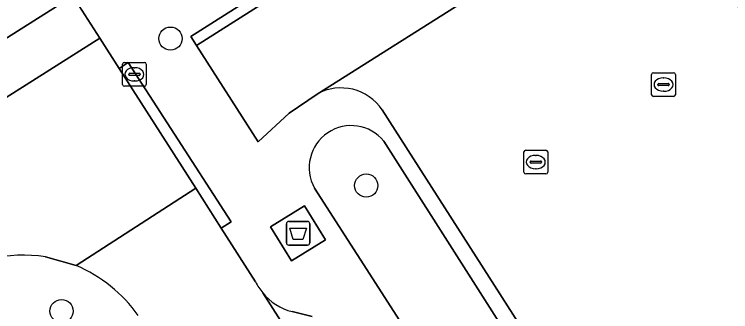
# Model space of a CAD drawing. Extents: x 160663 to 161506, y 382245 to 383291.
# Drawn here: x 160785.26 to 160815.49, y 383179.04 to 383191.57 of the extents above; entities that cross this region are included whole.
import ezdxf

# ---------------------------------------------------------------- set-up
doc = ezdxf.new("R2010")
doc.units = 0
for name, color, linetype in [('IMGEO_Afval_apart_plaats', 7, 'Continuous'), ('IMGEO_Boom', 7, 'Continuous'), ('IMGEO_Erf', 7, 'Continuous'), ('IMGEO_Groenvoorziening', 7, 'Continuous'), ('IMGEO_Haag', 7, 'Continuous'), ('IMGEO_Kolk', 7, 'Continuous'), ('IMGEO_Parkeervlak_gesloten', 7, 'Continuous'), ('IMGEO_Parkeervlak_open', 7, 'Continuous'), ('IMGEO_Rijbaan_lokaal_gesloten', 7, 'Continuous'), ('IMGEO_Rijbaan_lokaal_open', 7, 'Continuous'), ('IMGEO_Rioolput', 7, 'Continuous'), ('IMGEO_Voetpad_gesloten', 7, 'Continuous'), ('IMGEO_Voetpad_open', 7, 'Continuous')]:
    doc.layers.add(name, color=color, linetype=linetype)

msp = doc.modelspace()

# ---------------------------------------------------------------- linework, layer by layer
at = {"layer": 'IMGEO_Afval_apart_plaats'}
for p, q in [((160796.738, 383181.944), (160796.738, 383182.744)), ((160796.738, 383182.744), (160796.738, 383181.944)), ((160796.838, 383182.844), (160797.628, 383182.844)), ((160797.628, 383182.844), (160796.838, 383182.844)), ((160797.728, 383182.744), (160797.728, 383181.944)), ((160797.728, 383181.944), (160797.728, 383182.744)), ((160797.628, 383181.844), (160796.838, 383181.844)), ((160796.838, 383181.844), (160797.628, 383181.844))]:
    msp.add_line(p, q, dxfattribs=at)
msp.add_lwpolyline([(160796.881, 383182.558), (160797.585, 383182.558), (160797.436, 383182.088), (160797.03, 383182.088), (160796.881, 383182.558)], dxfattribs=at)
for centre, start, end in [((160796.838, 383182.744), 90, 180), ((160796.838, 383182.744), 90, 180), ((160797.628, 383182.744), 0, 90), ((160797.628, 383182.744), 360, 90), ((160796.838, 383181.944), 180, 270), ((160796.838, 383181.944), 180, 270), ((160797.628, 383181.944), 270, 0), ((160797.628, 383181.944), 270, 0)]:
    msp.add_arc(centre, 0.1, start, end, dxfattribs=at)
at = {"layer": 'IMGEO_Boom'}
for centre in [(160791.85, 383190.55), (160800.11, 383184.356), (160787.252, 383179.062)]:
    msp.add_circle(centre, 0.489, dxfattribs=at)
at = {"layer": 'IMGEO_Erf'}
msp.add_lwpolyline([(160772.211, 383182.539), (160787.728, 383192.359), (160790.588, 383194.169), (160790.653, 383194.068), (160791.019, 383194.303), (160790.91, 383194.473), (160793.433, 383196.036), (160793.515, 383195.909), (160793.875, 383196.14), (160793.972, 383196.198), (160790.812, 383201.181)], dxfattribs=at)
at = {"layer": 'IMGEO_Groenvoorziening'}
for points in [[(160811.57, 383169.401), (160800.857, 383186.225)], [(160797.925, 383184.25), (160808.598, 383167.667)]]:
    msp.add_lwpolyline(points, dxfattribs=at)
msp.add_arc((160799.477, 383185.109), 1.774, 38.9572, 208.9713, dxfattribs=at)
at = {"layer": 'IMGEO_Haag'}
for points in [[(160811.57, 383169.401), (160800.857, 383186.225)], [(160797.925, 383184.25), (160808.598, 383167.667)]]:
    msp.add_lwpolyline(points, dxfattribs=at)
msp.add_arc((160799.477, 383185.109), 1.774, 38.9572, 208.9713, dxfattribs=at)
at = {"layer": 'IMGEO_Kolk'}
for p, q in [((160812.228, 383189.111), (160813.08, 383189.111)), ((160812.153, 383188.185), (160812.153, 383189.037)), ((160812.641, 383188.891), (160812.666, 383188.891)), ((160813.154, 383189.037), (160813.154, 383188.185)), ((160812.412, 383188.605), (160812.412, 383188.617)), ((160812.85, 383188.568), (160812.452, 383188.568)), ((160812.455, 383188.654), (160812.853, 383188.654)), ((160812.896, 383188.617), (160812.896, 383188.605)), ((160812.664, 383188.331), (160812.639, 383188.331)), ((160813.08, 383188.111), (160812.228, 383188.111)), ((160806.765, 383184.92), (160806.765, 383185.772)), ((160806.84, 383185.846), (160807.692, 383185.846)), ((160807.766, 383185.772), (160807.766, 383184.92)), ((160807.253, 383185.626), (160807.278, 383185.626)), ((160807.024, 383185.34), (160807.024, 383185.352)), ((160807.462, 383185.303), (160807.064, 383185.303)), ((160807.067, 383185.389), (160807.465, 383185.389)), ((160807.508, 383185.352), (160807.508, 383185.34)), ((160807.692, 383184.846), (160806.84, 383184.846)), ((160807.276, 383185.066), (160807.251, 383185.066))]:
    msp.add_line(p, q, dxfattribs=at)
for points in [[(160812.228, 383189.111), (160813.08, 383189.111)], [(160812.153, 383188.185), (160812.153, 383189.037)], [(160813.154, 383189.037), (160813.154, 383188.185)], [(160813.08, 383188.111), (160812.228, 383188.111)], [(160806.765, 383184.92), (160806.765, 383185.772)], [(160806.84, 383185.846), (160807.692, 383185.846)], [(160807.766, 383185.772), (160807.766, 383184.92)], [(160807.692, 383184.846), (160806.84, 383184.846)]]:
    msp.add_lwpolyline(points, dxfattribs=at)
for centre, radius, start, end in [((160812.23, 383189.035), 0.0765, 91.552, 178.448), ((160812.23, 383189.035), 0.0765, 91.552, 178.448), ((160813.078, 383189.035), 0.0765, 1.552, 88.448), ((160813.078, 383189.035), 0.0765, 1.552, 88.448), ((160812.452, 383188.614), 0.0403, 85.8775, 175.7526), ((160812.449, 383188.604), 0.0366, 178.938, 274.7102), ((160812.853, 383188.611), 0.043, 264.8664, 352.4533), ((160812.857, 383188.616), 0.0386, 1.7309, 96.639), ((160812.23, 383188.187), 0.0765, 181.552, 268.448), ((160812.23, 383188.187), 0.0765, 181.552, 268.448), ((160813.078, 383188.187), 0.0765, 271.552, 358.448), ((160813.078, 383188.187), 0.0765, 271.552, 358.448), ((160806.842, 383185.77), 0.0765, 91.552, 178.448), ((160806.842, 383185.77), 0.0765, 91.552, 178.448), ((160807.69, 383185.77), 0.0765, 1.552, 88.448), ((160807.69, 383185.77), 0.0765, 1.552, 88.448), ((160807.064, 383185.349), 0.0403, 85.8775, 175.7526), ((160807.061, 383185.339), 0.0366, 178.938, 274.7102), ((160807.465, 383185.346), 0.043, 264.8664, 352.4533), ((160807.469, 383185.351), 0.0386, 1.7309, 96.639), ((160806.842, 383184.922), 0.0765, 181.552, 268.448), ((160806.842, 383184.922), 0.0765, 181.552, 268.448), ((160807.69, 383184.922), 0.0765, 271.552, 358.448), ((160807.69, 383184.922), 0.0765, 271.552, 358.448)]:
    msp.add_arc(centre, radius, start, end, dxfattribs=at)
for centre, major_axis, ratio, start_param, end_param in [((160812.64, 383188.611), (-0.387, 0.002), 0.722429, 4.712389, 7.853982), ((160812.665, 383188.611), (-0.39, 0.002), 0.717154, 1.570796, 4.712389), ((160807.252, 383185.346), (-0.387, 0.002), 0.722429, 4.712389, 7.853982), ((160807.277, 383185.346), (-0.39, 0.002), 0.717154, 1.570796, 4.712389)]:
    msp.add_ellipse(centre, major_axis=major_axis, ratio=ratio, start_param=start_param, end_param=end_param, dxfattribs=at)
at = {"layer": 'IMGEO_Parkeervlak_gesloten'}
for points in [[(160795.741, 383179.828), (160802.973, 383168.525), (160803.207, 383168.675)], [(160797.834, 383178.829), (160796.982, 383179.039)]]:
    msp.add_lwpolyline(points, dxfattribs=at)
msp.add_arc((160797.573, 383181.34), 2.376, 219.5228, 255.5827, dxfattribs=at)
at = {"layer": 'IMGEO_Parkeervlak_open'}
msp.add_lwpolyline([(160800.785, 383187.545), (160811.908, 383170.165), (160817.688, 383174.203), (160824.203, 383178.755), (160812.384, 383197.277), (160798.038, 383188.212)], dxfattribs=at)
msp.add_arc((160799.047, 383186.377), 2.094, 33.8981, 118.8062, dxfattribs=at)
at = {"layer": 'IMGEO_Rijbaan_lokaal_gesloten'}
msp.add_lwpolyline([(160809.966, 383201.081), (160796.215, 383192.339), (160792.947, 383190.262), (160795.551, 383186.201), (160796.863, 383187.404), (160798.038, 383188.212), (160812.384, 383197.277)], close=True, dxfattribs=at)
at = {"layer": 'IMGEO_Rijbaan_lokaal_open'}
for points in [[(160786.581, 383181.35), (160787.866, 383180.98), (160792.914, 383184.239), (160789.679, 383189.292), (160788.862, 383190.569), (160779.683, 383184.772), (160777.448, 383183.361), (160758.342, 383171.276), (160738.728, 383158.856), (160738.179, 383158.496)], [(160795.438, 383180.298), (160793.993, 383182.555), (160792.914, 383184.239), (160787.866, 383180.98)], [(160790.696, 383178.501), (160798.82, 383165.859), (160802.973, 383168.525), (160795.741, 383179.828)]]:
    msp.add_lwpolyline(points, dxfattribs=at)
for centre, radius, start, end in [((160785.651, 383175.382), 6.04, 81.1421, 126.1061), ((160785.502, 383175.351), 6.106, 35.2683, 67.2204), ((160797.608, 383181.364), 2.418, 206.1677, 219.4505)]:
    msp.add_arc(centre, radius, start, end, dxfattribs=at)
at = {"layer": 'IMGEO_Rioolput'}
for p, q in [((160789.827, 383188.618), (160789.827, 383189.47)), ((160789.902, 383189.544), (160790.754, 383189.544)), ((160790.828, 383189.47), (160790.828, 383188.618)), ((160790.129, 383189.087), (160790.527, 383189.087)), ((160790.315, 383189.324), (160790.34, 383189.324)), ((160790.086, 383189.038), (160790.086, 383189.05)), ((160790.524, 383189.001), (160790.126, 383189.001)), ((160790.338, 383188.764), (160790.313, 383188.764)), ((160790.57, 383189.05), (160790.57, 383189.038)), ((160790.754, 383188.544), (160789.902, 383188.544))]:
    msp.add_line(p, q, dxfattribs=at)
for points in [[(160789.827, 383188.618), (160789.827, 383189.47)], [(160789.902, 383189.544), (160790.754, 383189.544)], [(160790.828, 383189.47), (160790.828, 383188.618)], [(160790.754, 383188.544), (160789.902, 383188.544)]]:
    msp.add_lwpolyline(points, dxfattribs=at)
for centre, radius, start, end in [((160789.904, 383189.468), 0.0765, 91.552, 178.448), ((160789.904, 383189.468), 0.0765, 91.552, 178.448), ((160790.752, 383189.468), 0.0765, 1.552, 88.448), ((160790.752, 383189.468), 0.0765, 1.552, 88.448), ((160790.126, 383189.047), 0.0403, 85.8775, 175.7526), ((160790.531, 383189.049), 0.0386, 1.7309, 96.639), ((160790.123, 383189.037), 0.0366, 178.938, 274.7102), ((160790.527, 383189.044), 0.043, 264.8664, 352.4533), ((160789.904, 383188.62), 0.0765, 181.552, 268.448), ((160789.904, 383188.62), 0.0765, 181.552, 268.448), ((160790.752, 383188.62), 0.0765, 271.552, 358.448), ((160790.752, 383188.62), 0.0765, 271.552, 358.448)]:
    msp.add_arc(centre, radius, start, end, dxfattribs=at)
for centre, major_axis, ratio, start_param, end_param in [((160790.314, 383189.044), (-0.387, 0.002), 0.722429, 4.712389, 7.853982), ((160790.339, 383189.044), (-0.39, 0.002), 0.717154, 1.570796, 4.712389)]:
    msp.add_ellipse(centre, major_axis=major_axis, ratio=ratio, start_param=start_param, end_param=end_param, dxfattribs=at)
at = {"layer": 'IMGEO_Voetpad_gesloten'}
msp.add_lwpolyline([(160797.506, 383183.506), (160796.07, 383182.615), (160796.96, 383181.182), (160798.396, 383182.074)], close=True, dxfattribs=at)
at = {"layer": 'IMGEO_Voetpad_open'}
for points in [[(160798.038, 383188.212), (160796.863, 383187.404), (160795.551, 383186.201), (160792.947, 383190.262), (160792.705, 383190.642), (160795.973, 383192.72), (160796.215, 383192.339), (160809.966, 383201.081), (160811.78, 383202.234), (160813.254, 383203.171), (160812.828, 383203.848), (160816.658, 383206.283), (160817.084, 383205.606), (160817.342, 383205.747), (160817.61, 383205.918), (160854.957, 383229.661), (160854.707, 383230.056), (160857.727, 383231.975), (160857.968, 383231.595), (160860.67, 383233.313)], [(160831.616, 383220.015), (160825.512, 383216.14), (160814.215, 383208.968), (160811.173, 383207.059), (160803.822, 383202.417), (160799.001, 383199.374), (160793.972, 383196.198), (160793.875, 383196.14), (160793.515, 383195.909), (160793.433, 383196.036), (160790.91, 383194.473), (160791.019, 383194.303), (160790.653, 383194.068), (160790.588, 383194.169), (160787.728, 383192.359), (160788.862, 383190.569), (160789.679, 383189.292), (160790.067, 383189.542), (160791.865, 383186.756), (160794.405, 383182.821), (160793.993, 383182.555), (160795.438, 383180.298)], [(160788.862, 383190.569), (160787.728, 383192.359), (160772.211, 383182.539), (160769.35, 383180.762), (160769.404, 383180.67), (160766.522, 383178.802), (160766.151, 383178.573), (160766.092, 383178.668), (160757.849, 383173.421), (160730.374, 383156.128), (160731.748, 383153.974), (160732.932, 383154.846)], [(160738.179, 383158.496), (160738.728, 383158.856), (160758.342, 383171.276), (160777.448, 383183.361), (160779.683, 383184.772), (160788.862, 383190.569)], [(160813.146, 383169.184), (160818.564, 383172.992), (160817.688, 383174.203), (160811.908, 383170.165), (160800.785, 383187.545)], [(160800.857, 383186.225), (160811.57, 383169.401)], [(160808.598, 383167.667), (160797.925, 383184.25)], [(160787.866, 383180.98), (160786.581, 383181.35)], [(160796.982, 383179.039), (160797.834, 383178.829)]]:
    msp.add_lwpolyline(points, dxfattribs=at)
for points in [[(160792.947, 383190.262), (160796.215, 383192.339), (160795.973, 383192.72), (160792.705, 383190.642)], [(160792.914, 383184.239), (160793.993, 383182.555), (160794.405, 383182.821), (160791.865, 383186.756), (160790.067, 383189.542), (160789.679, 383189.292)], [(160797.506, 383183.506), (160798.396, 383182.074), (160796.96, 383181.182), (160796.07, 383182.615)]]:
    msp.add_lwpolyline(points, close=True, dxfattribs=at)
for centre, radius, start, end in [((160799.047, 383186.377), 2.094, 33.8981, 118.8062), ((160799.477, 383185.109), 1.774, 38.9572, 208.9713), ((160785.651, 383175.382), 6.04, 81.1421, 126.1061), ((160785.502, 383175.351), 6.106, 35.2683, 67.2204), ((160797.608, 383181.364), 2.418, 206.1677, 219.4505), ((160797.573, 383181.34), 2.376, 219.5228, 255.5827)]:
    msp.add_arc(centre, radius, start, end, dxfattribs=at)

doc.saveas('drawing.dxf')
